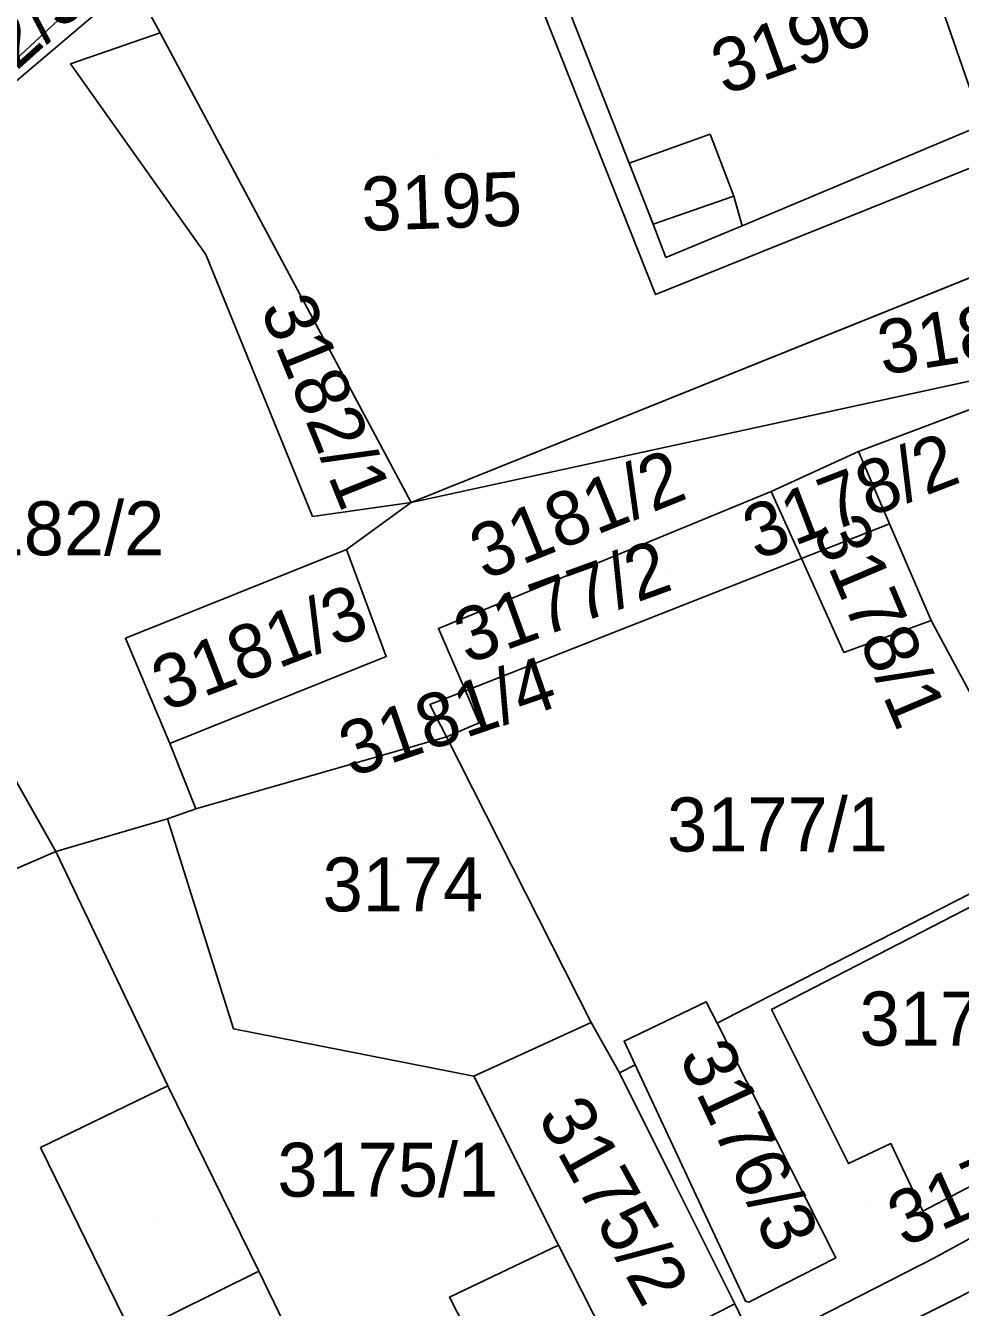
# Model space of a CAD drawing. Extents: x -262657 to -261595, y -1238015 to -1237156.
# Drawn here: x -261911.9 to -261877.29, y -1237944.85 to -1237897.37 of the extents above; entities that cross this region are included whole.
import ezdxf

# ---------------------------------------------------------------- set-up
doc = ezdxf.new("R2010")
doc.units = 0
for name, color, linetype in [('body_kn', 7, 'Continuous'), ('kladpar_druhypozemkov', 7, 'Continuous'), ('kladpar_hranice', 7, 'Continuous'), ('kladpar_parcelnecisla', 7, 'Continuous'), ('kladpar_plochy', 7, 'Continuous'), ('zappar_hrandruhpozemk', 7, 'Continuous')]:
    doc.layers.add(name, color=color, linetype=linetype)

msp = doc.modelspace()

# ---------------------------------------------------------------- linework, layer by layer
at = {"layer": 'body_kn'}
for p, q in [((-261906.92, -1237897.64), (-261906.92, -1237897.64)), ((-261906.92, -1237897.64), (-261906.92, -1237897.64)), ((-261910.24, -1237898.78), (-261910.24, -1237898.78)), ((-261910.24, -1237898.78), (-261910.24, -1237898.78)), ((-261886.56, -1237901.39), (-261886.56, -1237901.39)), ((-261889.55, -1237902.47), (-261889.55, -1237902.47)), ((-261885.68, -1237903.69), (-261885.68, -1237903.69)), ((-261885.68, -1237903.69), (-261885.68, -1237903.69)), ((-261888.67, -1237904.72), (-261888.67, -1237904.72)), ((-261888.67, -1237904.72), (-261888.67, -1237904.72)), ((-261885.37, -1237904.78), (-261885.37, -1237904.78)), ((-261905.23, -1237905.85), (-261905.23, -1237905.85)), ((-261888.19, -1237905.96), (-261888.19, -1237905.96)), ((-261888.19, -1237905.96), (-261888.19, -1237905.96)), ((-261888.58, -1237907.33), (-261888.58, -1237907.33)), ((-261881.06, -1237913.15), (-261881.06, -1237913.15)), ((-261881.06, -1237913.15), (-261881.06, -1237913.15)), ((-261884.29, -1237914.63), (-261884.29, -1237914.63)), ((-261897.63, -1237915.04), (-261897.63, -1237915.04)), ((-261897.63, -1237915.04), (-261897.63, -1237915.04)), ((-261901.28, -1237915.55), (-261901.28, -1237915.55)), ((-261879.91, -1237915.83), (-261879.91, -1237915.83)), ((-261879.91, -1237915.83), (-261879.91, -1237915.83)), ((-261900.02, -1237916.78), (-261900.02, -1237916.78)), ((-261883.17, -1237917.11), (-261883.17, -1237917.11)), ((-261883.17, -1237917.11), (-261883.17, -1237917.11)), ((-261878.37, -1237919.41), (-261878.37, -1237919.41)), ((-261896.62, -1237919.7), (-261896.62, -1237919.7)), ((-261908.2, -1237920.06), (-261908.2, -1237920.06)), ((-261908.2, -1237920.06), (-261908.2, -1237920.06)), ((-261898.55, -1237920.74), (-261898.55, -1237920.74)), ((-261881.61, -1237920.59), (-261881.61, -1237920.59)), ((-261895.62, -1237922.01), (-261895.62, -1237922.01)), ((-261895.62, -1237922.01), (-261895.62, -1237922.01)), ((-261896.93, -1237922.52), (-261896.93, -1237922.52)), ((-261895.11, -1237923.19), (-261895.11, -1237923.19)), ((-261896.32, -1237923.72), (-261896.32, -1237923.72)), ((-261896.32, -1237923.72), (-261896.32, -1237923.72)), ((-261906.56, -1237923.96), (-261906.56, -1237923.96)), ((-261905.6, -1237926.38), (-261905.6, -1237926.38)), ((-261905.6, -1237926.38), (-261905.6, -1237926.38)), ((-261906.65, -1237926.75), (-261906.65, -1237926.75)), ((-261910.79, -1237927.96), (-261910.79, -1237927.96)), ((-261886.7, -1237933.53), (-261886.7, -1237933.53)), ((-261886.7, -1237933.53), (-261886.7, -1237933.53)), ((-261884.84, -1237933.57), (-261884.84, -1237933.57)), ((-261884.28, -1237933.81), (-261884.28, -1237933.81)), ((-261884.28, -1237933.81), (-261884.28, -1237933.81)), ((-261904.21, -1237934.53), (-261904.21, -1237934.53)), ((-261890.96, -1237934.3), (-261890.96, -1237934.3)), ((-261886.3, -1237934.32), (-261886.3, -1237934.32)), ((-261889.74, -1237934.99), (-261889.74, -1237934.99)), ((-261889.74, -1237934.99), (-261889.74, -1237934.99)), ((-261889.91, -1237936.16), (-261889.91, -1237936.16)), ((-261889.33, -1237935.86), (-261889.33, -1237935.86)), ((-261906.64, -1237936.64), (-261906.64, -1237936.64)), ((-261895.3, -1237936.28), (-261895.3, -1237936.28)), ((-261911.35, -1237938.93), (-261911.35, -1237938.93)), ((-261879.86, -1237938.78), (-261879.86, -1237938.78)), ((-261881.43, -1237939.52), (-261881.43, -1237939.52)), ((-261887.91, -1237940.17), (-261887.91, -1237940.17)), ((-261887.91, -1237940.17), (-261887.91, -1237940.17)), ((-261878.68, -1237941.28), (-261878.68, -1237941.28)), ((-261892.17, -1237942.54), (-261892.17, -1237942.54)), ((-261881.9, -1237943.01), (-261881.9, -1237943.01)), ((-261878.25, -1237943.01), (-261878.25, -1237943.01)), ((-261903.27, -1237943.51), (-261903.27, -1237943.51)), ((-261896.21, -1237944.47), (-261896.21, -1237944.47)), ((-261885.25, -1237944.62), (-261885.25, -1237944.62)), ((-261885.12, -1237944.65), (-261885.12, -1237944.65)), ((-261885.12, -1237944.65), (-261885.12, -1237944.65)), ((-261885.64, -1237944.72), (-261885.64, -1237944.72))]:
    msp.add_line(p, q, dxfattribs=at)
at = {"layer": 'kladpar_druhypozemkov'}
for p, q in [((-261896.73, -1237902.31), (-261896.73, -1237902.31)), ((-261900.14, -1237911.41), (-261900.14, -1237911.41)), ((-261881.86, -1237914.38), (-261881.86, -1237914.38)), ((-261910.47, -1237914.94), (-261910.47, -1237914.94)), ((-261891.81, -1237915.17), (-261891.81, -1237915.17)), ((-261888.08, -1237917.5), (-261888.08, -1237917.5)), ((-261880.36, -1237917.19), (-261880.36, -1237917.19)), ((-261903.02, -1237919.55), (-261903.02, -1237919.55)), ((-261896.01, -1237922.98), (-261896.01, -1237922.98)), ((-261884.66, -1237926.3), (-261884.66, -1237926.3)), ((-261898.21, -1237928.49), (-261898.21, -1237928.49)), ((-261898.82, -1237938.93), (-261898.82, -1237938.93)), ((-261884.47, -1237938.82), (-261884.47, -1237938.82)), ((-261888.9, -1237941.29), (-261888.9, -1237941.29)), ((-261880.84, -1237941.08), (-261880.84, -1237941.08)), ((-261907.08, -1237941.53), (-261907.08, -1237941.53))]:
    msp.add_line(p, q, dxfattribs=at)
at = {"layer": 'kladpar_hranice'}
for p, q in [((-261910.24, -1237898.78), (-261906.92, -1237897.64)), ((-261906.92, -1237897.64), (-261897.63, -1237915.04)), ((-261897.63, -1237915.04), (-261871.84, -1237904.66)), ((-261897.63, -1237915.04), (-261870.32, -1237909.09)), ((-261870.32, -1237909.09), (-261897.63, -1237915.04)), ((-261870.32, -1237909.09), (-261881.06, -1237913.15)), ((-261879.91, -1237915.83), (-261883.17, -1237917.11)), ((-261883.17, -1237917.11), (-261879.91, -1237915.83)), ((-261883.17, -1237917.11), (-261895.62, -1237922.01)), ((-261895.62, -1237922.01), (-261883.17, -1237917.11))]:
    msp.add_line(p, q, dxfattribs=at)
for points in [[(-261911.99, -1237882.98), (-261908.99, -1237895.57), (-261917.74, -1237903.69), (-261921.19, -1237906.89), (-261923.29, -1237901.37), (-261923.57, -1237900.64), (-261946.7, -1237908.19), (-261946.51, -1237902.1), (-261947.07, -1237897.23), (-261949.09, -1237879.78), (-261948.53, -1237879.67), (-261914.73, -1237873.19), (-261913.82, -1237876.45), (-261911.99, -1237882.98)], [(-261876.97, -1237886.62), (-261875.73, -1237889.62), (-261871.81, -1237899.1), (-261871.28, -1237900.38), (-261888.58, -1237907.33), (-261894.62, -1237892.11), (-261876.97, -1237886.62)], [(-261871.28, -1237900.38), (-261869.84, -1237903.85), (-261871.84, -1237904.66), (-261897.63, -1237915.04), (-261906.92, -1237897.64), (-261907.78, -1237896.04), (-261894.62, -1237892.11), (-261888.58, -1237907.33), (-261871.28, -1237900.38)], [(-261917.74, -1237903.69), (-261908.99, -1237895.57), (-261908.12, -1237895.91), (-261912.49, -1237899.62), (-261917.74, -1237903.69)], [(-261897.63, -1237915.04), (-261900.02, -1237916.78), (-261908.2, -1237920.06), (-261906.56, -1237923.96), (-261905.6, -1237926.38), (-261906.65, -1237926.75), (-261910.79, -1237927.96), (-261917.58, -1237915.95), (-261921.19, -1237906.89), (-261917.74, -1237903.69), (-261912.49, -1237899.62), (-261908.12, -1237895.91), (-261907.78, -1237896.04), (-261906.92, -1237897.64)], [(-261906.92, -1237897.64), (-261910.24, -1237898.78), (-261905.23, -1237905.85), (-261901.28, -1237915.55), (-261897.63, -1237915.04)], [(-261897.63, -1237915.04), (-261901.28, -1237915.55), (-261905.23, -1237905.85), (-261910.24, -1237898.78)], [(-261921.19, -1237906.89), (-261917.58, -1237915.95), (-261910.79, -1237927.96), (-261915.61, -1237930.05), (-261919.74, -1237931.79), (-261919.93, -1237931.87), (-261921.36, -1237928.53), (-261926.26, -1237919.42), (-261928.81, -1237913.96), (-261935.48, -1237913.61), (-261945.69, -1237912.25), (-261946.69, -1237912.11), (-261947.2, -1237908.87), (-261946.58, -1237908.7), (-261937.05, -1237906.11), (-261935.48, -1237910.9), (-261925.59, -1237907.68), (-261923.56, -1237914.5), (-261920.03, -1237913.35), (-261922.03, -1237906.52), (-261923.52, -1237901.44), (-261923.29, -1237901.37), (-261921.19, -1237906.89)], [(-261867.52, -1237937.13), (-261869.14, -1237938.02), (-261869.78, -1237936.63), (-261873.61, -1237928.31), (-261873.79, -1237927.92), (-261878.37, -1237919.41), (-261879.91, -1237915.83), (-261881.06, -1237913.15), (-261870.32, -1237909.09), (-261867.89, -1237908.17), (-261863.34, -1237919.13), (-261861.24, -1237924.09), (-261870.44, -1237927.85), (-261871.21, -1237928.17), (-261867.52, -1237937.13)], [(-261881.06, -1237913.15), (-261884.29, -1237914.63), (-261896.62, -1237919.7), (-261895.62, -1237922.01)], [(-261883.17, -1237917.11), (-261884.29, -1237914.63), (-261881.06, -1237913.15), (-261879.91, -1237915.83)], [(-261895.62, -1237922.01), (-261896.62, -1237919.7), (-261884.29, -1237914.63), (-261883.17, -1237917.11)], [(-261896.32, -1237923.72), (-261905.6, -1237926.38), (-261906.56, -1237923.96), (-261898.55, -1237920.74), (-261900.02, -1237916.78), (-261897.63, -1237915.04)], [(-261879.91, -1237915.83), (-261878.37, -1237919.41), (-261881.61, -1237920.59), (-261883.17, -1237917.11)], [(-261908.2, -1237920.06), (-261900.02, -1237916.78), (-261898.55, -1237920.74), (-261906.56, -1237923.96), (-261908.2, -1237920.06)], [(-261883.17, -1237917.11), (-261881.61, -1237920.59), (-261878.37, -1237919.41), (-261873.79, -1237927.92), (-261874.06, -1237928.06), (-261884.84, -1237933.57), (-261886.3, -1237934.32), (-261886.7, -1237933.53)], [(-261895.62, -1237922.01), (-261896.93, -1237922.52), (-261896.32, -1237923.72)], [(-261896.32, -1237923.72), (-261896.93, -1237922.52), (-261895.62, -1237922.01)], [(-261895.62, -1237922.01), (-261895.11, -1237923.19), (-261896.32, -1237923.72)], [(-261886.7, -1237933.53), (-261889.74, -1237934.99), (-261889.33, -1237935.86), (-261889.91, -1237936.16), (-261890.96, -1237934.3), (-261896.32, -1237923.72), (-261895.11, -1237923.19), (-261895.62, -1237922.01)], [(-261905.6, -1237926.38), (-261896.32, -1237923.72), (-261890.96, -1237934.3), (-261895.3, -1237936.28), (-261904.21, -1237934.53), (-261906.65, -1237926.75), (-261905.6, -1237926.38)], [(-261884.84, -1237946.38), (-261892.15, -1237950.18), (-261893.14, -1237950.7), (-261898.49, -1237953.39), (-261903.27, -1237943.51), (-261906.64, -1237936.64), (-261910.79, -1237927.96), (-261906.65, -1237926.75), (-261904.21, -1237934.53), (-261895.3, -1237936.28), (-261892.17, -1237942.54), (-261896.21, -1237944.47), (-261893.93, -1237948.92), (-261889.94, -1237946.92), (-261885.64, -1237944.72), (-261884.84, -1237946.38)], [(-261898.49, -1237953.39), (-261903.79, -1237956.15), (-261907.03, -1237957.77), (-261915.89, -1237939.15), (-261913.5, -1237937.95), (-261915.61, -1237930.05), (-261910.79, -1237927.96), (-261906.64, -1237936.64), (-261903.27, -1237943.51), (-261898.49, -1237953.39)], [(-261885.12, -1237944.65), (-261881.9, -1237943.01), (-261886.3, -1237934.32), (-261884.84, -1237933.57), (-261874.06, -1237928.06), (-261873.79, -1237927.92), (-261873.61, -1237928.31), (-261884.28, -1237933.81), (-261881.43, -1237939.52), (-261879.86, -1237938.78), (-261878.68, -1237941.28), (-261869.78, -1237936.63), (-261869.14, -1237938.02), (-261878.25, -1237943.01), (-261884.84, -1237946.38), (-261885.64, -1237944.72), (-261887.91, -1237940.17), (-261889.91, -1237936.16), (-261889.33, -1237935.86), (-261885.25, -1237944.62), (-261885.12, -1237944.65)], [(-261884.28, -1237933.81), (-261873.61, -1237928.31), (-261869.78, -1237936.63), (-261878.68, -1237941.28), (-261879.86, -1237938.78), (-261881.43, -1237939.52), (-261884.28, -1237933.81)], [(-261913.53, -1237961.12), (-261907.03, -1237957.77), (-261903.79, -1237956.15), (-261898.49, -1237953.39), (-261893.14, -1237950.7), (-261892.15, -1237950.18), (-261884.84, -1237946.38), (-261878.25, -1237943.01), (-261869.14, -1237938.02), (-261867.52, -1237937.13), (-261858.38, -1237931.51), (-261855.91, -1237931.48), (-261845.09, -1237931.42)], [(-261889.74, -1237934.99), (-261886.7, -1237933.53), (-261886.3, -1237934.32), (-261881.9, -1237943.01), (-261885.12, -1237944.65), (-261885.25, -1237944.62), (-261889.33, -1237935.86), (-261889.74, -1237934.99)], [(-261887.91, -1237940.17), (-261885.64, -1237944.72), (-261889.94, -1237946.92), (-261893.93, -1237948.92), (-261896.21, -1237944.47), (-261892.17, -1237942.54), (-261895.3, -1237936.28), (-261890.96, -1237934.3), (-261889.91, -1237936.16), (-261887.91, -1237940.17)]]:
    msp.add_lwpolyline(points, dxfattribs=at)
at = {"layer": 'kladpar_plochy'}
for p, q in [((-261917.58, -1237915.95), (-261910.79, -1237927.96)), ((-261910.79, -1237927.96), (-261915.61, -1237930.05))]:
    msp.add_line(p, q, dxfattribs=at)
for points in [[(-261911.99, -1237882.98), (-261908.99, -1237895.57), (-261917.74, -1237903.69), (-261921.19, -1237906.89), (-261923.29, -1237901.37), (-261923.57, -1237900.64), (-261946.7, -1237908.19), (-261946.51, -1237902.1), (-261947.07, -1237897.23), (-261949.09, -1237879.78), (-261948.53, -1237879.67), (-261914.73, -1237873.19), (-261913.82, -1237876.45)], [(-261876.97, -1237886.62), (-261875.73, -1237889.62), (-261871.81, -1237899.1), (-261871.28, -1237900.38), (-261888.58, -1237907.33), (-261894.62, -1237892.11)], [(-261871.28, -1237900.38), (-261869.84, -1237903.85), (-261871.84, -1237904.66), (-261897.63, -1237915.04), (-261906.92, -1237897.64), (-261907.78, -1237896.04), (-261894.62, -1237892.11), (-261888.58, -1237907.33)], [(-261917.74, -1237903.69), (-261908.99, -1237895.57), (-261908.12, -1237895.91), (-261912.49, -1237899.62)], [(-261897.63, -1237915.04), (-261900.02, -1237916.78), (-261908.2, -1237920.06), (-261906.56, -1237923.96), (-261905.6, -1237926.38), (-261906.65, -1237926.75), (-261910.79, -1237927.96), (-261917.58, -1237915.95), (-261921.19, -1237906.89), (-261917.74, -1237903.69), (-261912.49, -1237899.62), (-261908.12, -1237895.91), (-261907.78, -1237896.04), (-261906.92, -1237897.64), (-261910.24, -1237898.78), (-261905.23, -1237905.85), (-261901.28, -1237915.55)], [(-261910.24, -1237898.78), (-261906.92, -1237897.64), (-261897.63, -1237915.04), (-261901.28, -1237915.55), (-261905.23, -1237905.85)], [(-261870.32, -1237909.09), (-261897.63, -1237915.04), (-261871.84, -1237904.66)], [(-261867.52, -1237937.13), (-261869.14, -1237938.02), (-261869.78, -1237936.63), (-261873.61, -1237928.31), (-261873.79, -1237927.92), (-261878.37, -1237919.41), (-261879.91, -1237915.83), (-261881.06, -1237913.15), (-261870.32, -1237909.09), (-261867.89, -1237908.17), (-261863.34, -1237919.13), (-261861.24, -1237924.09), (-261870.44, -1237927.85), (-261871.21, -1237928.17)], [(-261881.06, -1237913.15), (-261884.29, -1237914.63), (-261896.62, -1237919.7), (-261895.62, -1237922.01), (-261896.93, -1237922.52), (-261896.32, -1237923.72), (-261905.6, -1237926.38), (-261906.56, -1237923.96), (-261898.55, -1237920.74), (-261900.02, -1237916.78), (-261897.63, -1237915.04), (-261870.32, -1237909.09)], [(-261879.91, -1237915.83), (-261883.17, -1237917.11), (-261884.29, -1237914.63), (-261881.06, -1237913.15)], [(-261883.17, -1237917.11), (-261895.62, -1237922.01), (-261896.62, -1237919.7), (-261884.29, -1237914.63)], [(-261883.17, -1237917.11), (-261879.91, -1237915.83), (-261878.37, -1237919.41), (-261881.61, -1237920.59)], [(-261908.2, -1237920.06), (-261900.02, -1237916.78), (-261898.55, -1237920.74), (-261906.56, -1237923.96)], [(-261886.7, -1237933.53), (-261889.74, -1237934.99), (-261889.33, -1237935.86), (-261889.91, -1237936.16), (-261890.96, -1237934.3), (-261896.32, -1237923.72), (-261895.11, -1237923.19), (-261895.62, -1237922.01), (-261883.17, -1237917.11), (-261881.61, -1237920.59), (-261878.37, -1237919.41), (-261873.79, -1237927.92), (-261874.06, -1237928.06), (-261884.84, -1237933.57), (-261886.3, -1237934.32)], [(-261895.62, -1237922.01), (-261895.11, -1237923.19), (-261896.32, -1237923.72), (-261896.93, -1237922.52)], [(-261905.6, -1237926.38), (-261896.32, -1237923.72), (-261890.96, -1237934.3), (-261895.3, -1237936.28), (-261904.21, -1237934.53), (-261906.65, -1237926.75)], [(-261884.84, -1237946.38), (-261892.15, -1237950.18), (-261893.14, -1237950.7), (-261898.49, -1237953.39), (-261903.27, -1237943.51), (-261906.64, -1237936.64), (-261910.79, -1237927.96), (-261906.65, -1237926.75), (-261904.21, -1237934.53), (-261895.3, -1237936.28), (-261892.17, -1237942.54), (-261896.21, -1237944.47), (-261893.93, -1237948.92), (-261889.94, -1237946.92), (-261885.64, -1237944.72)], [(-261898.49, -1237953.39), (-261903.79, -1237956.15), (-261907.03, -1237957.77), (-261915.89, -1237939.15), (-261913.5, -1237937.95), (-261915.61, -1237930.05), (-261910.79, -1237927.96), (-261906.64, -1237936.64), (-261903.27, -1237943.51)], [(-261885.12, -1237944.65), (-261881.9, -1237943.01), (-261886.3, -1237934.32), (-261884.84, -1237933.57), (-261874.06, -1237928.06), (-261873.79, -1237927.92), (-261873.61, -1237928.31), (-261884.28, -1237933.81), (-261881.43, -1237939.52), (-261879.86, -1237938.78), (-261878.68, -1237941.28), (-261869.78, -1237936.63), (-261869.14, -1237938.02), (-261878.25, -1237943.01), (-261884.84, -1237946.38), (-261885.64, -1237944.72), (-261887.91, -1237940.17), (-261889.91, -1237936.16), (-261889.33, -1237935.86), (-261885.25, -1237944.62)], [(-261884.28, -1237933.81), (-261873.61, -1237928.31), (-261869.78, -1237936.63), (-261878.68, -1237941.28), (-261879.86, -1237938.78), (-261881.43, -1237939.52)], [(-261889.74, -1237934.99), (-261886.7, -1237933.53), (-261886.3, -1237934.32), (-261881.9, -1237943.01), (-261885.12, -1237944.65), (-261885.25, -1237944.62), (-261889.33, -1237935.86)], [(-261887.91, -1237940.17), (-261885.64, -1237944.72), (-261889.94, -1237946.92), (-261893.93, -1237948.92), (-261896.21, -1237944.47), (-261892.17, -1237942.54), (-261895.3, -1237936.28), (-261890.96, -1237934.3), (-261889.91, -1237936.16)]]:
    msp.add_lwpolyline(points, close=True, dxfattribs=at)
msp.add_lwpolyline([(-261913.53, -1237961.12), (-261907.03, -1237957.77), (-261903.79, -1237956.15), (-261898.49, -1237953.39), (-261893.14, -1237950.7), (-261892.15, -1237950.18), (-261884.84, -1237946.38), (-261878.25, -1237943.01), (-261869.14, -1237938.02), (-261867.52, -1237937.13), (-261858.38, -1237931.51), (-261855.91, -1237931.48), (-261845.09, -1237931.42)], dxfattribs=at)
at = {"layer": 'zappar_hrandruhpozemk'}
for p, q in [((-261886.56, -1237901.39), (-261889.55, -1237902.47)), ((-261885.68, -1237903.69), (-261885.37, -1237904.78)), ((-261857.28, -1237934.4), (-261939.48, -1237975.65)), ((-261911.35, -1237938.93), (-261906.64, -1237936.64)), ((-261889.94, -1237946.92), (-261892.17, -1237942.54)), ((-261907.97, -1237945.84), (-261903.27, -1237943.51))]:
    msp.add_line(p, q, dxfattribs=at)
for points in [[(-261888.19, -1237905.96), (-261888.67, -1237904.72), (-261889.55, -1237902.47), (-261892, -1237896.24), (-261888.4, -1237894.85), (-261889.09, -1237892.63), (-261886, -1237891.53), (-261886.31, -1237890.54), (-261880.95, -1237888.46), (-261879.77, -1237891.53)], [(-261879.77, -1237891.53), (-261876.47, -1237901.05), (-261885.37, -1237904.78), (-261888.19, -1237905.96)], [(-261888.67, -1237904.72), (-261885.68, -1237903.69), (-261886.56, -1237901.39)], [(-261903.79, -1237956.15), (-261907.69, -1237947.85), (-261907.13, -1237947.59), (-261907.97, -1237945.84), (-261911.35, -1237938.93)]]:
    msp.add_lwpolyline(points, dxfattribs=at)

# ---------------------------------------------------------------- texts
at = {"layer": 'kladpar_parcelnecisla'}
for s, rotation, p in [('3182/3', 42, (-261915.561, -1237902.051)), ('3196', 20, (-261886.022, -1237899.958)), ('3195', 2, (-261899.441, -1237904.979)), ('3181/1', 9, (-261880.173, -1237910.315)), ('3182/1', 292, (-261903.23, -1237907.843)), ('3178/2', 21, (-261884.829, -1237917.187)), ('3181/2', 22, (-261894.907, -1237917.92)), ('3178/1', 293, (-261882.789, -1237916.03)), ('3177/2', 20, (-261895.55, -1237921.031)), ('3181/3', 21, (-261906.716, -1237922.793)), ('3181/4', 19, (-261899.842, -1237925.221)), ('3176/3', 295, (-261887.73, -1237935.545)), ('3175/2', 299, (-261892.973, -1237937.779)), ('3176/1', 24, (-261879.376, -1237942.636))]:
    msp.add_text(s, height=2, rotation=rotation, dxfattribs=at).set_placement(p)
for s, p in [('3182/2', (-261914.948, -1237916.99)), ('3177/1', (-261888.149, -1237927.96)), ('3174', (-261900.906, -1237930.18)), ('3176/2', (-261881.022, -1237935.15)), ('3175/1', (-261902.581, -1237940.75))]:
    msp.add_text(s, height=2, dxfattribs=at).set_placement(p)

doc.saveas('drawing.dxf')
